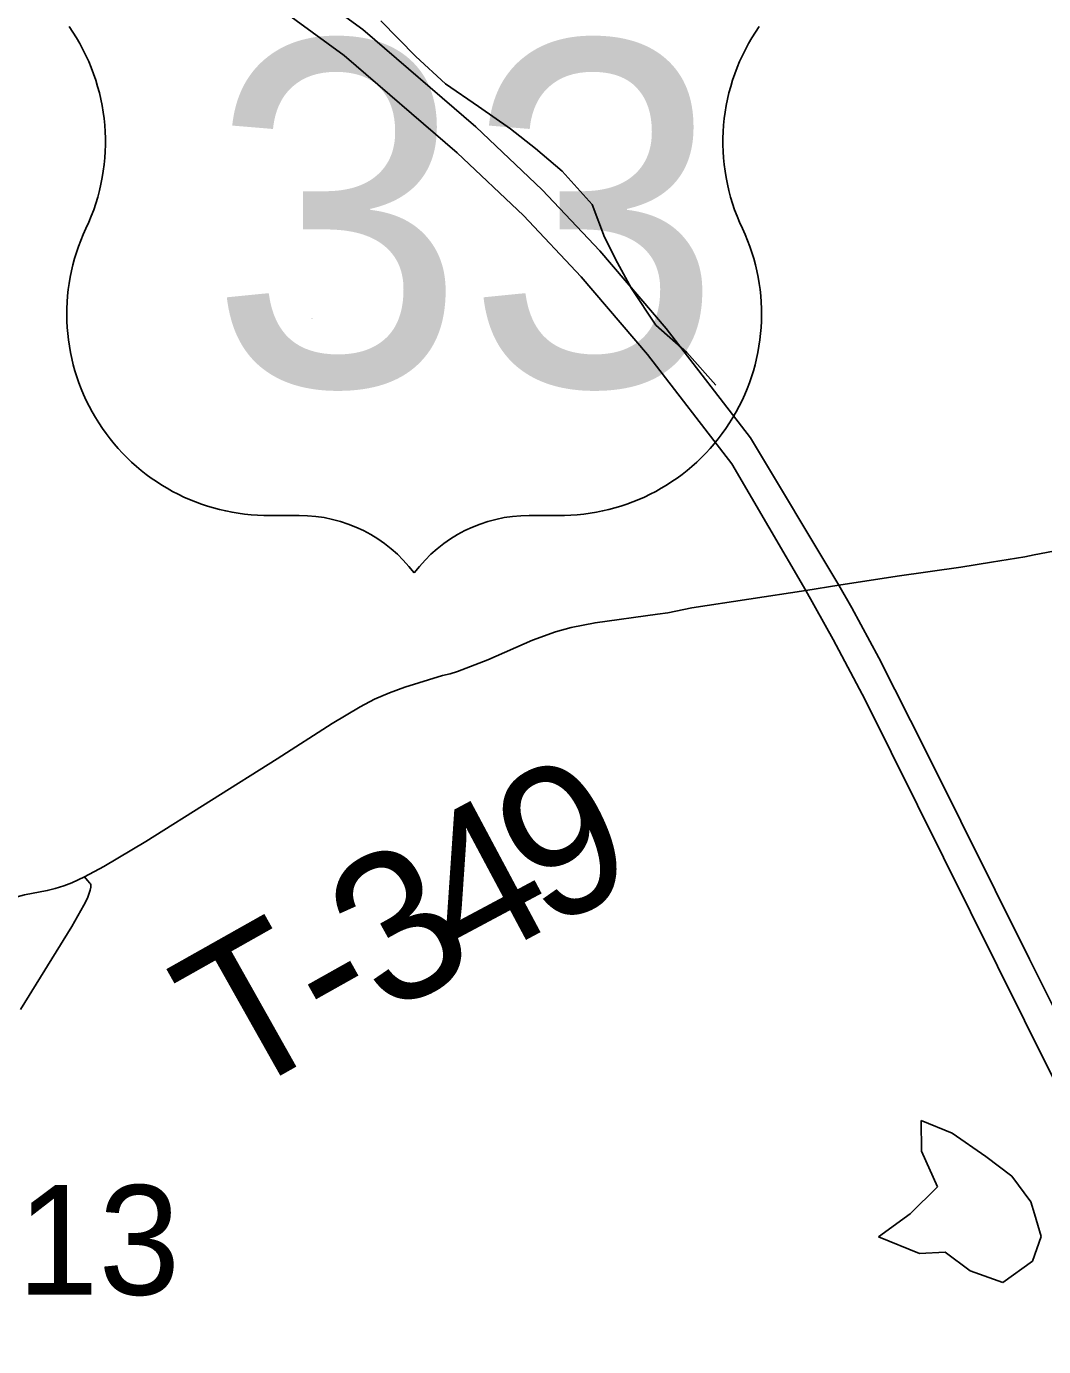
# Model space of a CAD drawing. Extents: x 0 to 34, y 0 to 22.
# Drawn here: x 7.127 to 7.515, y 19.218 to 19.722 of the extents above; entities that cross this region are included whole.
import ezdxf

# ---------------------------------------------------------------- set-up
doc = ezdxf.new("R2010")
doc.units = 0
for name, color, linetype in [('GM_X_Minor_Lake', 7, 'Continuous'), ('GM_X_Minor_River', 7, 'Continuous'), ('GM_X_Section_Text', 7, 'Continuous'), ('GM_X_Township_Road', 7, 'Continuous'), ('GM_X_Township_Road_Text', 7, 'Continuous'), ('GM_X_US_Location', 7, 'Continuous'), ('GM_X_US_Route', 7, 'Continuous'), ('GM_X_US_Shield', 7, 'Continuous')]:
    doc.layers.add(name, color=color, linetype=linetype)

msp = doc.modelspace()

# ---------------------------------------------------------------- linework, layer by layer
at = {"layer": 'GM_X_Minor_Lake'}
for p, q in [((7.48008735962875, 19.29972979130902), (7.468316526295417, 19.304547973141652)), ((7.468316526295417, 19.304547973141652), (7.468418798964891, 19.29280176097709)), ((7.493030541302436, 19.290752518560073), (7.48008735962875, 19.29972979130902)), ((7.468418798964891, 19.29280176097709), (7.474591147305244, 19.279214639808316)), ((7.502933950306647, 19.283263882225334), (7.493030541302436, 19.290752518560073)), ((7.510208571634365, 19.273477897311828), (7.502933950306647, 19.283263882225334)), ((7.474591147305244, 19.279214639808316), (7.464085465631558, 19.268888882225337)), ((7.511564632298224, 19.268881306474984), (7.510208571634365, 19.273477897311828)), ((7.464085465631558, 19.268888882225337), (7.452055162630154, 19.260063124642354)), ((7.514108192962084, 19.260250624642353), (7.511564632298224, 19.268881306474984)), ((7.452055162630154, 19.260063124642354), (7.467623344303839, 19.253763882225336)), ((7.5107862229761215, 19.25074683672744), (7.514108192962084, 19.260250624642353)), ((7.467623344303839, 19.253763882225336), (7.477456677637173, 19.25423168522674)), ((7.477456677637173, 19.25423168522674), (7.486977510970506, 19.247118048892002)), ((7.4995040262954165, 19.24268433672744), (7.5107862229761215, 19.25074683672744)), ((7.486977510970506, 19.247118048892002), (7.4995040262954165, 19.24268433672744))]:
    msp.add_line(p, q, dxfattribs=at)
at = {"layer": 'GM_X_Minor_River'}
for p, q in [((7.261848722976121, 19.724430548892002), (7.275208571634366, 19.710911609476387)), ((7.275208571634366, 19.710911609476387), (7.2866517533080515, 19.700404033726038)), ((7.2866517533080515, 19.700404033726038), (7.299212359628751, 19.69180365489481)), ((7.299212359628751, 19.69180365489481), (7.311394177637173, 19.683199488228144)), ((7.311394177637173, 19.683199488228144), (7.320918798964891, 19.675707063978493)), ((7.320918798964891, 19.675707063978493), (7.331210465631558, 19.667085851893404)), ((7.331210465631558, 19.667085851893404), (7.342674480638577, 19.65430744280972)), ((7.342674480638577, 19.65430744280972), (7.347324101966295, 19.641843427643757)), ((7.347324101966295, 19.641843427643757), (7.352327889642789, 19.632034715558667)), ((7.352327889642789, 19.632034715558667), (7.357710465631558, 19.62223168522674)), ((7.357710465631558, 19.62223168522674), (7.366913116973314, 19.60829607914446)), ((7.366913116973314, 19.60829607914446), (7.378733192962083, 19.59779229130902)), ((7.378733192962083, 19.59779229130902), (7.389814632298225, 19.585388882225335))]:
    msp.add_line(p, q, dxfattribs=at)
at = {"layer": 'GM_X_Township_Road'}
for points in [[(7.511520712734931, 19.520527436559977), (7.528942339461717, 19.523817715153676), (7.531993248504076, 19.524252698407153), (7.535081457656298, 19.52450123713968), (7.538188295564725, 19.524463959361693), (7.541270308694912, 19.524115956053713), (7.544296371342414, 19.52343870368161), (7.547254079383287, 19.522487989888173), (7.550112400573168, 19.521270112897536), (7.5528401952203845, 19.519797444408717), (7.555400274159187, 19.518057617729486), (7.557761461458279, 19.51605683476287), (7.559911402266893, 19.513826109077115), (7.561794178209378, 19.511377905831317), (7.565112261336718, 19.506121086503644), (7.5681942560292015, 19.50088296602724), (7.569803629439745, 19.495837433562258), (7.57169881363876, 19.48610056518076), (7.57301607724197, 19.480328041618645), (7.574165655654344, 19.477034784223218), (7.576147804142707, 19.473325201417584), (7.578701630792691, 19.47027428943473), (7.58108768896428, 19.467720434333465), (7.583375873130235, 19.46574450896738)], [(7.367530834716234, 19.49788706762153), (7.3714996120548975, 19.49843476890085), (7.380733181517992, 19.50028021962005), (7.424241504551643, 19.506984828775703), (7.43688017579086, 19.508960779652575), (7.459112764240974, 19.512403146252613), (7.483451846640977, 19.515882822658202), (7.4951025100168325, 19.51770964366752), (7.507853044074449, 19.519834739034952), (7.511520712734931, 19.520527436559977)], [(7.148663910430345, 19.39757400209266), (7.156138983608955, 19.401494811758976), (7.17217032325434, 19.41108256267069), (7.22229003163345, 19.44265438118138), (7.243273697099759, 19.456113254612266), (7.253961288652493, 19.462494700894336), (7.259466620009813, 19.465396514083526), (7.26517079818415, 19.467900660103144), (7.271011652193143, 19.47000084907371), (7.2854957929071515, 19.474425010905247), (7.288335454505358, 19.475114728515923), (7.291199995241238, 19.476021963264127), (7.302788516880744, 19.480483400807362), (7.319857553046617, 19.487970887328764), (7.328618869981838, 19.49107773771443), (7.334590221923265, 19.492743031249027), (7.343718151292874, 19.494600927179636), (7.367530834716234, 19.49788706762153)], [(6.999373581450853, 19.352885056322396), (7.004158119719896, 19.354450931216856), (7.0303302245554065, 19.362994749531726), (7.034052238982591, 19.364144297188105), (7.057136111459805, 19.371227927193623), (7.068413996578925, 19.374626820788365), (7.08694326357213, 19.38021290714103), (7.103850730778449, 19.384773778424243), (7.1257975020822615, 19.390732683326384), (7.1344594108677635, 19.39232962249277), (7.137504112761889, 19.39310632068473), (7.140784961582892, 19.394088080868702), (7.143848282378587, 19.395343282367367), (7.148663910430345, 19.39757400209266)], [(7.124244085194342, 19.3468826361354), (7.143848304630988, 19.37857248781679), (7.148465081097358, 19.38671242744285), (7.1498631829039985, 19.38948996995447), (7.1509070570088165, 19.392460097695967), (7.151136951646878, 19.393566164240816), (7.15118048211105, 19.394025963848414), (7.151124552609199, 19.39446715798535), (7.150987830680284, 19.394846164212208), (7.150770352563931, 19.395218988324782), (7.149900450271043, 19.396206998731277), (7.148663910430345, 19.39757400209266)]]:
    msp.add_lwpolyline(points, dxfattribs=at)
at = {"layer": 'GM_X_US_Route'}
for points in [[(6.616267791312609, 20.162305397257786), (6.628001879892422, 20.15426339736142), (6.734213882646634, 20.082445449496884), (6.757296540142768, 20.06658686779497), (6.840860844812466, 20.006709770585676), (6.895171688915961, 19.97002909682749), (6.903698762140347, 19.964270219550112), (6.990998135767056, 19.9030988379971), (7.02509704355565, 19.880376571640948), (7.147153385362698, 19.7961542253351), (7.212294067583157, 19.752398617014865), (7.255062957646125, 19.721143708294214), (7.298161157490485, 19.683967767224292), (7.323493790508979, 19.659951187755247), (7.345536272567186, 19.636592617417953), (7.3708689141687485, 19.606983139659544), (7.403109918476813, 19.56520097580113), (7.43688017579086, 19.508960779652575), (7.441838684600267, 19.50026781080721), (7.45215965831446, 19.481160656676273), (7.47036577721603, 19.445127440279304), (7.5096674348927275, 19.36613886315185), (7.573618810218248, 19.238360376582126)], [(6.882924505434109, 19.963185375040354), (6.889799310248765, 19.9586915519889), (6.898806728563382, 19.952803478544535), (7.017942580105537, 19.870497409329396), (7.1399995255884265, 19.78627504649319), (7.205140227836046, 19.742519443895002), (7.247909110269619, 19.71126455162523), (7.291007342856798, 19.674088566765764), (7.316339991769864, 19.65007199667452), (7.338382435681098, 19.626713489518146), (7.363714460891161, 19.59710396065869), (7.395956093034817, 19.55532180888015), (7.424241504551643, 19.506984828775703), (7.4347053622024, 19.488206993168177), (7.446915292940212, 19.46511690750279), (7.476778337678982, 19.405005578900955), (7.507710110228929, 19.342675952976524), (7.535721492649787, 19.286516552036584), (7.563049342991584, 19.231419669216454), (7.569683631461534, 19.218173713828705)]]:
    msp.add_lwpolyline(points, dxfattribs=at)
at = {"layer": 'GM_X_US_Shield'}
for p, q in [((7.219703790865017, 19.535581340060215), (7.230690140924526, 19.535581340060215)), ((7.318580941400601, 19.535581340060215), (7.329567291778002, 19.535581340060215))]:
    msp.add_line(p, q, dxfattribs=at)
for centre, radius, start, end in [((7.07980361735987, 19.678237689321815), 0.07690445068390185, 334.5471236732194, 35.000929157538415), ((7.469467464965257, 19.678237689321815), 0.07690445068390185, 144.99907084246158, 205.4528763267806), ((7.218847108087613, 19.61248101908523), 0.07690445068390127, 154.8319194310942, 270.63826363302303), ((7.330423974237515, 19.61248101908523), 0.07690445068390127, 269.36173636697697, 25.168080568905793), ((7.230690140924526, 19.48064958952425), 0.05493175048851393, 36.86989764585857, 89.99999993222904), ((7.318580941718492, 19.48064958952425), 0.05493175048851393, 90.00000006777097, 143.13010235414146)]:
    msp.add_arc(centre, radius, start, end, dxfattribs=at)

# ---------------------------------------------------------------- texts
at = {"layer": 'GM_X_Section_Text'}
msp.add_text('13', height=0.0418560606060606, rotation=1e-05, dxfattribs=at).set_placement((7.122967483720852, 19.237974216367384))
at = {"layer": 'GM_X_Township_Road_Text'}
for s, height, rotation, p in [('9', 0.05681818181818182, 25.415236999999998, (7.324325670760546, 19.377213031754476)), ('4', 0.05681818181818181, 28.096668, (7.294079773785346, 19.36104682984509)), ('3', 0.05681818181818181, 28.958065, (7.263652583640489, 19.344207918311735)), ('T', 0.05681818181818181, 29.391369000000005, (7.206372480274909, 19.311987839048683)), ('-', 0.05681818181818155, 29.295675, (7.24337853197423, 19.332832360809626))]:
    msp.add_text(s, height=height, rotation=rotation, dxfattribs=at).set_placement(p)
at = {"layer": 'GM_X_US_Location'}
for s, p in [('0', (7.274563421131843, 19.64989885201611)), ('/', (7.274581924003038, 19.64989885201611))]:
    msp.add_text(s, height=0.0001893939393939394, dxfattribs=at).set_placement(p)
msp.add_text('33', height=0.0001893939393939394, rotation=1e-05, dxfattribs=at).set_placement((7.235469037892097, 19.610693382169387))
at = {"layer": 'GM_X_US_Shield'}
msp.add_text('33', height=0.13183620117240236, dxfattribs=at).set_placement((7.196358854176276, 19.585019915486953))

doc.saveas('drawing.dxf')
